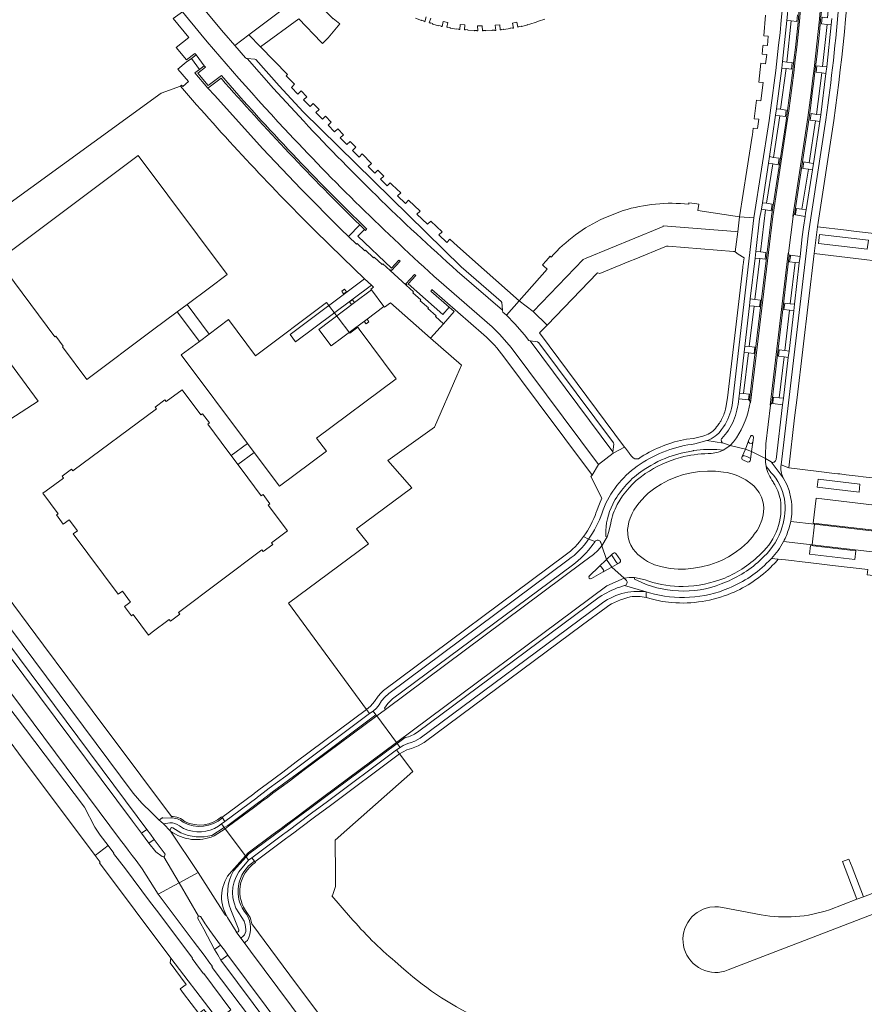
# Model space of a CAD drawing. Header units: metres. Extents: x 166325 to 190320, y 381923 to 404576.
# Tile 287 of 656: x 173797 to 174054, y 386684 to 386983. Entities that reach past the tile are written whole.
import ezdxf

# ---------------------------------------------------------------- set-up
doc = ezdxf.new("R2010")
doc.units = ezdxf.units.M
for name, color, linetype, lineweight in [('B-WE-OG-WATER_KANAAL-GV', 8, 'Continuous', 18), ('B-WE-VH-VERHARDING_ASFALT-GV', 8, 'Continuous', 18), ('B-WE-VH-VERHARDING_BETON-GV', 8, 'Continuous', 18), ('B-WE-VH-VERHARDING_BETONSTRAATSTEEN-GV', 8, 'Continuous', 18), ('B-WE-VH-VERHARDING_STRAATBAKSTEEN-GV', 8, 'Continuous', 18)]:
    doc.layers.add(name, color=color, linetype=linetype, lineweight=lineweight)

msp = doc.modelspace()

# ---------------------------------------------------------------- linework, layer by layer
at = {"layer": 'B-WE-OG-WATER_KANAAL-GV', "flags": 128}
for points in [[(173667.849, 387013.835), (173668.69, 387014.545), (173661.683, 387023.756), (173638.258, 387055.132), (173618.8, 387040.515), (173644.397, 387006.447), (173646.972, 387003.27), (173650.269, 386998.559), (173747.813, 386868.148), (173790.018, 386811.501), (173803.857, 386793.018), (173818.713, 386773.158), (173833.526, 386753.386), (173842.8, 386740.909)], [(173845.539, 386963.204), (173839.693, 386961.118), (173769.848, 386910.444), (173791.266, 386882.235), (173802.184, 386867.346), (173790.103, 386859.479), (173788.613, 386858.447), (173786.566, 386860.011), (173785.163, 386858.959), (173784.978, 386858.821), (173713.079, 386955.022), (173675.722, 387005.131), (173675.555, 387005.356), (173674.667, 387004.727)], [(173897.342, 386710.198), (173891.588, 386716.706), (173891.791, 386716.886), (173892.792, 386719.618), (173892.748, 386723.214), (173892.619, 386733.664), (173896.225, 386736.851), (173916.255, 386754.562), (173912.258, 386759.95), (173911.356, 386761.162), (173912.43, 386761.956), (173911.531, 386763.161), (173911.323, 386763.439), (173905.294, 386771.522), (173905.079, 386771.81), (173904.185, 386773.008), (173903.108, 386772.209), (173902.192, 386773.433), (173878.406, 386805.82), (173902.807, 386823.939), (173899.102, 386828.449), (173916.014, 386840.932), (173908.685, 386849.307), (173922.859, 386859.373), (173929.744, 386875.037), (173931.153, 386878.314), (173921.653, 386886.502), (173909.492, 386897.309), (173907.674, 386895.932), (173907.497, 386896.17), (173903.735, 386901.231), (173903.56, 386901.466), (173904.338, 386902.071), (173903.693, 386902.671), (173901.633, 386904.584), (173894.943, 386910.957), (173886.456, 386919.261)], [(173858.058, 386740.797), (173858.188, 386740.62), (173858.308, 386740.459), (173859.087, 386739.416), (173858.044, 386738.637), (173858.886, 386737.509), (173859.122, 386737.193), (173865.308, 386728.904), (173865.543, 386728.588), (173866.298, 386727.578), (173867.291, 386728.33), (173868.115, 386727.287), (173868.223, 386727.136), (173868.379, 386726.917)], [(173865.991, 386711.402), (173866.744, 386710.148), (173867.01, 386709.466), (173867.272, 386708.187), (173878.849, 386692.62), (173892.737, 386674.003), (173907.575, 386654.197), (173954.74, 386590.664), (173992.837, 386539.719), (174109.557, 386383.818), (174114.318, 386376.147), (174118.515, 386369.126), (174122.062, 386371.042), (174123.775, 386369.428), (174135.783, 386357.41), (174137.977, 386355.406), (174141.17, 386351.16)], [(173913.535, 386694.469), (173910.882, 386696.755)]]:
    msp.add_lwpolyline(points, dxfattribs=at)
for points in [[(173844.58, 386894.542), (173837.088, 386888.948), (173817.019, 386873.964), (173809.633, 386883.9), (173809.881, 386884.085), (173807.593, 386887.115), (173807.345, 386886.93), (173789.951, 386910.195), (173832.714, 386942.126), (173859.782, 386905.906), (173854.426, 386901.868), (173847.564, 386896.775)], [(173894.649, 386900.791), (173895.528, 386901.448), (173896.104, 386900.647), (173895.224, 386899.99)], [(173868.003, 386851.726), (173865.955, 386854.466), (173845.799, 386881.445), (173851.306, 386885.535), (173854.272, 386887.738), (173860.204, 386892.144), (173868.432, 386881.115), (173890.064, 386897.385), (173897.093, 386888.039), (173899.507, 386889.819), (173899.917, 386889.268), (173911.191, 386874.131), (173887.007, 386856.091), (173890.004, 386852.113), (173875.688, 386841.439)], [(173897.653, 386896.749), (173897.064, 386897.527), (173897.941, 386898.183), (173898.522, 386897.407)], [(173902.043, 386890.849), (173901.487, 386891.614), (173902.367, 386892.276), (173902.938, 386891.514)], [(173870.765, 386821.547), (173870.375, 386822.067), (173844.973, 386803.002), (173845.363, 386802.483), (173842.492, 386800.328), (173842.102, 386800.848), (173836.924, 386796.962), (173835.831, 386796.141), (173831.155, 386802.423), (173830.633, 386802.035), (173828.543, 386804.842), (173830.134, 386806.026), (173830.348, 386806.186), (173827.875, 386809.506), (173826.592, 386808.551), (173812.892, 386826.951), (173814.176, 386827.907), (173811.697, 386831.235), (173809.893, 386829.892), (173807.815, 386832.683), (173808.336, 386833.071), (173803.69, 386839.311), (173804.671, 386840.041), (173809.902, 386843.932), (173809.514, 386844.453), (173812.395, 386846.596), (173812.783, 386846.074), (173838.267, 386865.028), (173837.879, 386865.55), (173840.783, 386867.71), (173841.171, 386867.189), (173846.026, 386870.799), (173851.755, 386863.131), (173852.276, 386863.52), (173854.383, 386860.7), (173853.862, 386860.311), (173860.003, 386852.091), (173860.996, 386850.761), (173863.043, 386848.021), (173864.031, 386846.7), (173870.172, 386838.481), (173870.692, 386838.87), (173872.787, 386836.066), (173872.266, 386835.677), (173878.102, 386827.866), (173873.27, 386824.24), (173873.66, 386823.72)]]:
    msp.add_lwpolyline(points, close=True, dxfattribs=at)
at = {"layer": 'B-WE-OG-WATER_KANAAL-GV'}
for points in [[(173842.8, 386740.909, -0.1811033), (173846.94, 386739.3)], [(173846.94, 386739.3, 0.2962886), (173858.058, 386740.797)], [(173868.379, 386726.917, 0.4442846), (173865.991, 386711.402)], [(173910.882, 386696.755, -0.0415409), (173897.342, 386710.198)], [(173937.619, 386678.856, -0.0759484), (173913.535, 386694.469)]]:
    msp.add_lwpolyline(points, format="xyb", dxfattribs=at)
at = {"layer": 'B-WE-VH-VERHARDING_ASFALT-GV', "flags": 128}
for points in [[(174024.837, 386941.751), (174026.71, 386954.358), (174027.003, 386956.328), (174028.598, 386968.703), (174028.856, 386970.702), (174030.16, 386983.197), (174030.362, 386985.135), (174031.415, 386997.439), (174031.585, 386999.429), (174032.407, 387011.89), (174032.537, 387013.86), (174032.821, 387020.696), (174032.839, 387021.127), (174032.942, 387025.309), (174032.97, 387026.15), (174031.193, 387026.2), (174031.049, 387020.928), (174030.761, 387013.97)], [(174043.894, 386983.857), (174043.683, 386981.889), (174042.31, 386969.079), (174042.069, 386967.108), (174040.519, 386954.446), (174040.225, 386952.489), (174038.248, 386939.671), (174037.945, 386937.708), (174036.066, 386925.519), (174035.892, 386924.535), (174035.726, 386923.55), (174035.24, 386920.33), (174034.865, 386917.335), (174034.185, 386911.383), (174033.957, 386909.389), (174032.519, 386896.807), (174032.288, 386894.855), (174030.831, 386882.585), (174030.598, 386880.625), (174029.121, 386868.194), (174028.887, 386866.217), (174026.897, 386849.606)], [(174020.041, 386856.323), (174019.905, 386855.325), (174019.835, 386854.837), (174019.447, 386851.984), (174023.643, 386849.828), (174023.633, 386850.881), (174023.802, 386854.289), (174025.195, 386866.064), (174025.045, 386866.075), (174030.572, 386912.418), (174030.704, 386912.365), (174032.104, 386923.532), (174031.949, 386923.556), (174036.552, 386953.683)], [(174024.738, 386952.776), (174020.16, 386923.131), (174013.476, 386866.011)], [(174030.195, 386951.808), (174026.174, 386925.457), (174025.883, 386923.547), (174024.598, 386912.536), (174019.143, 386866.862), (174019.011, 386866.878), (174019.01, 386866.879)], [(174028.432, 386847.925), (174035.995, 386911.507), (174036.732, 386918.484), (174042.063, 386952.936)], [(174015.518, 386868.076), (174015.72, 386869.812), (174017.159, 386882.195), (174017.378, 386884.078), (174018.808, 386896.392), (174019.045, 386898.433), (174020.491, 386910.876), (174020.726, 386912.896), (174021.882, 386922.845), (174022.407, 386925.789), (174022.756, 386927.746), (174024.544, 386939.78), (174024.837, 386941.751)], [(173770.727, 386794.392), (173784.826, 386775.539), (173788.545, 386770.566), (173796.283, 386760.219), (173819.629, 386729.001), (173823.545, 386732.042), (173821.122, 386735.217), (173819.45, 386737.688), (173816.303, 386743.72), (173752.896, 386827.481), (173744.659, 386838.034), (173729.814, 386855.805), (173688.894, 386904.234)], [(173727.674, 386867.409), (173827.347, 386733.734), (173828.477, 386732.218), (173829.678, 386730.608), (173830.869, 386729.011), (173832.021, 386727.466), (173833.851, 386725.012), (173838.804, 386717.287), (173845.152, 386720.714), (173840.494, 386728.669), (173839.945, 386728.716), (173838.1, 386730.18), (173835.917, 386732.745), (173834.767, 386734.296), (173833.655, 386735.794), (173830.941, 386739.433), (173774.26, 386815.415)], [(174010.906, 386859.483), (174010.307, 386858.689)], [(174010.835, 386854.509), (174005.833, 386855.313), (174002.136, 386854.32), (174001.13, 386854.185)], [(174005.833, 386855.313), (174010.835, 386854.509)], [(174010.309, 386855.915), (174010.346, 386855.97)], [(174014.792, 386856.143), (174013.93, 386854.934), (174012.896, 386853.867), (174017.547, 386852.731), (174018.527, 386855.218), (174019.055, 386856.569)], [(173994.238, 386850.367), (173997.95, 386851.5), (174001.668, 386852.239), (174001.734, 386852.267)], [(174009.875, 386852.511), (174010.827, 386852.457), (174011.907, 386853.096), (174012.896, 386853.867), (174010.835, 386854.509)], [(174016.484, 386850.154), (174016.605, 386850.465), (174017.547, 386852.731), (174012.896, 386853.867), (174011.907, 386853.096), (174010.827, 386852.457)], [(174019.447, 386851.984), (174017.547, 386852.731), (174016.605, 386850.465)], [(174023.859, 386847.444), (174023.653, 386848.796), (174023.643, 386849.828), (174019.447, 386851.984), (174019.111, 386849.691), (174019.075, 386849.443), (174018.948, 386849.12)], [(174019.111, 386849.691), (174019.447, 386851.984)], [(174017.267, 386850.723), (174017.971, 386850.457), (174018.789, 386850.116)], [(174031.421, 386837.745), (174030.845, 386840.169), (174030.17, 386841.93), (174029.094, 386844.036), (174025.378, 386848.841), (174023.643, 386849.828), (174023.653, 386848.796), (174023.859, 386847.444), (174024.545, 386846.602), (174025.31, 386845.662)], [(174025.378, 386848.841), (174029.094, 386844.036)], [(173985.691, 386845.822), (173985.75, 386845.86)], [(173976.53, 386830.182), (173975.979, 386827.604), (173975.427, 386825.983), (173973.867, 386823.255), (173975.281, 386819.16), (173977.006, 386820.803), (173977.437, 386821.088)], [(174030.729, 386828.432), (174031.06, 386829.628), (174031.358, 386830.727)], [(174129.145, 386819.34), (174090.779, 386823.786), (174082.817, 386824.723), (174038.601, 386829.852), (174037.876, 386823.623), (174140.893, 386811.621), (174179.511, 386807.099), (174194.541, 386805.346)], [(173971.198, 386823.763), (173971.772, 386824.607), (173969.8, 386825.282)], [(173969.8, 386825.282), (173971.772, 386824.607)], [(173973.489, 386824.342), (173973.867, 386823.255), (173975.427, 386825.983), (173975.048, 386826.177), (173975.03, 386826.775)], [(173970.044, 386814.165), (173972.953, 386816.942), (173975.281, 386819.16), (173973.867, 386823.255), (173972.664, 386821.868), (173971.275, 386820.669), (173968.305, 386818.378), (173907.934, 386773.494), (173905.294, 386771.522), (173911.323, 386763.439), (173975.404, 386811.084), (173980.624, 386813.461)], [(173774.869, 386817.999), (173832.371, 386740.953), (173835.34, 386736.975), (173836.43, 386735.508), (173837.568, 386733.95), (173840.905, 386729.451), (173840.692, 386728.826), (173840.494, 386728.669), (173845.152, 386720.714), (173850.9, 386723.816), (173842.535, 386736.489), (173840.409, 386738.636), (173838.899, 386739.984), (173838.794, 386740.086), (173836.815, 386742.004), (173833.758, 386744.966), (173831.132, 386747.956), (173778.292, 386818.849)], [(173963.636, 386819.036), (173908.954, 386778.312), (173907.754, 386777.256), (173906.788, 386776.062), (173906.047, 386774.929), (173905.279, 386773.918), (173904.185, 386773.008), (173905.079, 386771.81), (173905.294, 386771.522), (173907.934, 386773.494), (173907.69, 386773.837), (173908.733, 386775.307), (173910.063, 386776.693), (173964.892, 386817.452)], [(173977.006, 386820.803), (173975.281, 386819.16), (173976.834, 386816.798), (173978.975, 386817.992)], [(173980.624, 386813.461), (173976.834, 386816.798), (173974.232, 386815.346), (173970.707, 386813.337)], [(173979.322, 386818.207), (173978.975, 386817.992), (173976.834, 386816.798), (173980.624, 386813.461), (173982.208, 386813.659), (173983.804, 386813.65), (173987.066, 386812.96), (173988.137, 386812.562)], [(173983.804, 386813.65), (173982.208, 386813.659), (173980.624, 386813.461), (173981.308, 386812.775)], [(173985.791, 386812.193), (173983.796, 386813.155), (173983.804, 386813.65)], [(173987.377, 386809.265), (173980.764, 386811.201), (173979.359, 386810.754)], [(173980.764, 386811.201), (173987.377, 386809.265), (173988.353, 386809.022)], [(173913.97, 386764.918), (173911.531, 386763.161), (173912.43, 386761.956), (173913.338, 386762.555), (173914.816, 386763.124), (173915.777, 386763.389), (173916.903, 386763.784), (173918.578, 386764.755), (173973.262, 386805.338)], [(174012.31, 386694.18), (174198.385, 386765.724)], [(174117.602, 386741.058), (174109.191, 386737.781), (174085.167, 386728.594), (174081.692, 386727.265), (174053.493, 386716.481), (174051.465, 386715.706), (174043.127, 386712.517)], [(173842.345, 386738.97), (173840.409, 386738.636)], [(173840.409, 386738.636), (173842.535, 386736.489)], [(173855.123, 386735.13), (173858.886, 386737.509), (173858.044, 386738.637), (173857.152, 386737.971)], [(173842.535, 386736.489), (173850.9, 386723.816), (173859.136, 386711.015), (173859.654, 386710.554)], [(173843.185, 386737.482), (173845.659, 386735.941)], [(173865.308, 386728.904), (173859.122, 386737.193), (173855.764, 386734.989)], [(173861.042, 386724.206), (173865.308, 386728.904)], [(173866.298, 386727.578), (173865.543, 386728.588), (173861.675, 386724.396)], [(173863.35, 386724.029), (173866.298, 386727.578)], [(173865.214, 386702.108), (173863.898, 386703.917), (173862.54, 386705.751), (173862.463, 386705.936), (173859.868, 386710.203), (173859.654, 386710.554), (173859.136, 386711.015), (173850.9, 386723.816), (173845.152, 386720.714), (173851.053, 386710.56)], [(173851.053, 386710.56), (173845.152, 386720.714), (173838.804, 386717.287), (173849.405, 386703.106), (173853.04, 386698.243), (173854.218, 386696.7), (173855.288, 386695.265), (173855.089, 386695.127), (173855.21, 386694.966), (173872.268, 386672.372)], [(173865.442, 386706.457), (173865.216, 386707.999), (173864.9, 386709.07), (173864.249, 386710.199), (173863.281, 386711.558)], [(174022.355, 386711), (174010.55, 386713.246), (174009.334, 386713.391), (174008.252, 386713.423), (174006.674, 386713.305)], [(173857.819, 386697.15), (173856.93, 386698.749), (173855.956, 386700.382), (173852.638, 386706.578), (173850.888, 386709.847)], [(173851.777, 386710.359), (173853.071, 386708.239), (173853.338, 386707.844), (173854.479, 386706.159), (173857.753, 386701.756), (173858.912, 386700.194), (173859.997, 386698.741), (173930.021, 386604.895), (173930.487, 386604.234)], [(173862.463, 386705.936), (173862.54, 386705.751), (173863.898, 386703.917), (173864.643, 386704.435)], [(173966.247, 386563.541), (173949.14, 386586.559), (173946.351, 386590.71), (173943.552, 386595.13), (173938.815, 386603.033), (173937.186, 386605.569), (173933.478, 386610.577), (173866.844, 386699.87), (173865.214, 386702.108)], [(173881.036, 386667.129), (173878.525, 386670.271), (173875.919, 386673.27), (173872.783, 386677.181), (173857.819, 386697.15)]]:
    msp.add_lwpolyline(points, dxfattribs=at)
at = {"layer": 'B-WE-VH-VERHARDING_ASFALT-GV'}
for points in [[(174042.063, 386952.936, 0.0253917), (174048.34, 387025.664)], [(174030.761, 387013.97, -0.0236494), (174024.738, 386952.776)], [(174019.01, 386866.879, -0.1045907), (174014.792, 386856.143)], [(174019.055, 386856.569, -0.8679875), (174020.041, 386856.323)], [(174001.734, 386852.267, -0.0544462), (174009.875, 386852.511)], [(174006.22, 386851.358, 0.0608318), (173997.795, 386850.18)], [(174016.605, 386850.465, -0.4029515), (174017.267, 386850.723)], [(174018.948, 386849.12, -0.3397514), (174018.29, 386848.807)], [(174018.789, 386850.116, -0.2786), (174019.111, 386849.691)], [(174025.989, 386842.774, -0.1095804), (174023.859, 386847.444)], [(174022.387, 386820.992, 0.246179), (174028.201, 386837.364)], [(174029.441, 386837.565, -0.1068253), (174028.757, 386829.027)], [(173975.03, 386826.775, -0.1201453), (173977.147, 386835.929)], [(174029.165, 386824.585, 0.0467735), (174030.729, 386828.432)], [(173971.772, 386824.607, -0.5975421), (173973.489, 386824.342)], [(173976.996, 386820.211, -0.3214127), (173977.006, 386820.803)], [(173979.475, 386818.921, -0.36396), (173979.322, 386818.207)], [(174023.174, 386820.058, -0.104773), (174011.771, 386812.342)], [(173978.975, 386817.992, -0.3862331), (173978.315, 386818.174)], [(173979.359, 386810.754, 0.0616516), (173973.068, 386807.698)], [(173981.308, 386812.775, -0.5677421), (173980.764, 386811.201)], [(173988.137, 386812.562, 0.0850127), (173998.633, 386810.921)], [(173855.764, 386734.989, -0.2709074), (173842.535, 386736.489)], [(173842.632, 386737.366, -0.3388967), (173843.185, 386737.482)], [(173861.675, 386724.396, 0.2240956), (173860.879, 386712.479)], [(173863.281, 386711.558, -0.3061831), (173863.35, 386724.029)], [(174006.674, 386713.305, 0.4410948), (173998.937, 386700.601)], [(174043.127, 386712.517, -0.1267112), (174022.355, 386711)], [(173864.643, 386704.435, 0.2569005), (173865.442, 386706.457)], [(173998.937, 386700.601, 0.4459301), (174012.31, 386694.18)]]:
    msp.add_lwpolyline(points, format="xyb", dxfattribs=at)
at = {"layer": 'B-WE-VH-VERHARDING_ASFALT-GV', "flags": 128}
for points in [[(173903.693, 386902.671), (173901.633, 386904.584), (173878.908, 386887.638), (173880.565, 386885.43)], [(173984.494, 386835.48), (173985.195, 386836.382), (173986.931, 386838.315), (173987.994, 386839.303), (173989.97, 386840.827), (173991.948, 386842.087), (173994.16, 386843.236), (173996.416, 386844.23), (173998.7, 386844.984), (174001.134, 386845.538), (174003.555, 386845.917), (174005.979, 386846.064), (174008.482, 386846.017), (174010.881, 386845.763), (174011.98, 386845.571), (174014.262, 386844.957), (174015.468, 386844.47), (174017.643, 386843.387), (174019.576, 386841.985), (174020.185, 386841.404), (174021.713, 386839.505), (174022.4, 386838.091), (174022.719, 386837.211), (174023.045, 386835.871), (174023.127, 386834.796), (174022.981, 386832.587), (174022.579, 386831.099), (174021.659, 386828.909), (174021.1, 386827.978), (174020.205, 386826.844), (174019.718, 386826.075), (174018.222, 386824.333), (174016.384, 386822.65), (174014.474, 386821.275), (174012.451, 386819.963), (174010.234, 386818.85), (174008.95, 386818.3), (174006.677, 386817.538), (174004.165, 386816.879), (174001.763, 386816.443), (173999.345, 386816.204), (173997.045, 386816.177), (173994.627, 386816.36), (173992.224, 386816.87), (173989.915, 386817.517), (173987.71, 386818.516), (173986.81, 386819.082), (173984.827, 386820.611), (173983.352, 386822.316), (173982.686, 386823.487), (173982.282, 386824.409), (173981.9, 386825.818), (173981.706, 386826.947), (173981.694, 386828.26), (173981.82, 386829.317), (173982.082, 386830.556), (173982.484, 386831.759), (173983.082, 386833.135), (173983.627, 386834.157)], [(173905.079, 386771.81), (173904.185, 386773.008), (173903.108, 386772.209), (173881.713, 386756.271), (173877.584, 386753.195), (173872.594, 386749.477), (173870.774, 386748.122), (173869.036, 386746.827), (173868.766, 386746.626), (173859.087, 386739.416), (173858.044, 386738.637), (173858.886, 386737.509), (173859.985, 386738.204), (173869.67, 386745.422), (173869.938, 386745.621), (173871.686, 386746.924), (173873.496, 386748.273), (173878.486, 386751.992), (173882.597, 386755.055)], [(173903.108, 386772.209), (173902.192, 386773.433), (173880.821, 386757.497), (173876.676, 386754.406), (173871.687, 386750.686), (173869.86, 386749.323), (173868.132, 386748.035), (173867.86, 386747.832), (173858.188, 386740.62), (173858.308, 386740.459), (173859.087, 386739.416), (173868.766, 386746.626), (173869.036, 386746.827), (173870.774, 386748.122), (173872.594, 386749.477), (173877.584, 386753.195), (173881.713, 386756.271)], [(173911.323, 386763.439), (173905.294, 386771.522), (173882.81, 386754.762), (173878.704, 386751.702), (173873.714, 386747.982), (173871.906, 386746.635), (173870.156, 386745.33), (173869.889, 386745.131), (173867.796, 386743.571), (173860.202, 386737.91), (173859.122, 386737.193), (173865.308, 386728.904), (173866.18, 386729.836), (173873.821, 386735.523), (173875.93, 386737.093), (173876.178, 386737.278), (173877.997, 386738.632), (173879.746, 386739.933), (173884.75, 386743.659), (173888.797, 386746.671)], [(173911.356, 386761.162), (173912.43, 386761.956), (173911.531, 386763.161), (173889.017, 386746.379), (173884.972, 386743.364), (173879.969, 386739.635), (173878.224, 386738.334), (173876.404, 386736.977), (173876.156, 386736.792), (173866.409, 386729.527), (173865.543, 386728.588), (173866.298, 386727.578), (173867.291, 386728.33), (173877.05, 386735.601), (173877.296, 386735.784), (173879.126, 386737.148), (173880.863, 386738.442), (173885.869, 386742.172), (173889.92, 386745.19)], [(173912.258, 386759.95), (173911.356, 386761.162), (173889.92, 386745.19), (173885.869, 386742.172), (173880.863, 386738.442), (173879.126, 386737.148), (173877.296, 386735.784), (173877.05, 386735.601), (173867.291, 386728.33), (173868.115, 386727.287), (173868.223, 386727.136), (173877.96, 386734.391), (173878.203, 386734.572), (173880.043, 386735.944), (173881.77, 386737.231), (173886.778, 386740.963), (173890.833, 386743.985)]]:
    msp.add_lwpolyline(points, close=True, dxfattribs=at)
at = {"layer": 'B-WE-VH-VERHARDING_BETON-GV', "flags": 128}
for points in [[(173850.301, 386972.726), (173848.893, 386971.68), (173851.332, 386968.321), (173852.784, 386969.412)], [(173901.572, 386919.622), (173900.164, 386920.989), (173896.712, 386917.453), (173899.122, 386915.149), (173899.307, 386915.351), (173901.717, 386913.074), (173901.915, 386913.282), (173904.317, 386911.005), (173904.522, 386911.21), (173906.968, 386908.934), (173907.161, 386909.142), (173909.387, 386907.093), (173909.575, 386907.299), (173909.818, 386907.102), (173912.434, 386909.922), (173912.062, 386910.278), (173909.786, 386907.818), (173899.58, 386917.523)], [(174015.193, 386918.863), (174014.449, 386918.929), (173992.547, 386920.679), (173992.53, 386920.523), (173991.285, 386920.024), (173969.102, 386910.865), (173968.175, 386910.446), (173952.922, 386894.643), (173957.231, 386890.498), (173972.469, 386906.34), (173973.195, 386906.148), (173982.579, 386909.998), (173983.654, 386910.438), (173993.553, 386914.499), (173993.569, 386914.498), (173994.058, 386914.46), (174013.936, 386912.912), (174014.381, 386912.877), (174014.476, 386912.789)], [(173917.193, 386905.597), (173916.829, 386905.925), (173914.2, 386903.039), (173914.423, 386902.804), (173914.247, 386902.6), (173916.471, 386900.568), (173916.283, 386900.349), (173918.745, 386898.132), (173918.566, 386897.918), (173921.049, 386895.706), (173920.863, 386895.499), (173923.356, 386893.294), (173923.176, 386893.089), (173925.665, 386890.891), (173928.88, 386894.622), (173927.354, 386895.949), (173925.466, 386893.758), (173914.928, 386903.06)], [(173902.367, 386892.276), (173907.497, 386896.17), (173903.735, 386901.231), (173898.522, 386897.407), (173887.649, 386889.192), (173891.397, 386884.166), (173898.49, 386889.454)], [(173844.58, 386894.542), (173851.306, 386885.535), (173854.272, 386887.738), (173847.564, 386896.775)], [(173863.043, 386848.021), (173868.003, 386851.726), (173865.955, 386854.466), (173860.996, 386850.761)], [(173860.996, 386850.761), (173863.043, 386848.021), (173868.003, 386851.726), (173865.955, 386854.466)], [(173882.81, 386754.762), (173905.294, 386771.522), (173905.079, 386771.81), (173882.597, 386755.055), (173878.486, 386751.992), (173873.496, 386748.273), (173871.686, 386746.924), (173869.938, 386745.621), (173869.67, 386745.422), (173859.985, 386738.204), (173858.886, 386737.509), (173859.122, 386737.193), (173860.202, 386737.91), (173867.796, 386743.571), (173869.889, 386745.131), (173870.156, 386745.33), (173871.906, 386746.635), (173873.714, 386747.982), (173878.704, 386751.702)], [(173889.017, 386746.379), (173911.531, 386763.161), (173911.323, 386763.439), (173888.797, 386746.671), (173884.75, 386743.659), (173879.746, 386739.933), (173877.997, 386738.632), (173876.178, 386737.278), (173875.93, 386737.093), (173873.821, 386735.523), (173866.18, 386729.836), (173865.308, 386728.904), (173865.543, 386728.588), (173866.409, 386729.527), (173876.156, 386736.792), (173876.404, 386736.977), (173878.224, 386738.334), (173879.969, 386739.635), (173884.972, 386743.364)]]:
    msp.add_lwpolyline(points, close=True, dxfattribs=at)
at = {"layer": 'B-WE-VH-VERHARDING_BETONSTRAATSTEEN-GV', "flags": 128}
for points in [[(173846.144, 386985.844), (173843.375, 386983.765), (173848.132, 386978.011), (173844.196, 386975.029), (173847.374, 386971.274), (173849.948, 386973.195), (173850.301, 386972.726), (173852.784, 386969.412), (173853.129, 386968.946), (173850.816, 386967.202), (173854.022, 386963.409), (173858.032, 386966.407)], [(173853.924, 386962.628), (173849.966, 386967.294), (173851.332, 386968.321), (173848.893, 386971.68), (173847.291, 386970.491), (173844.728, 386968.364), (173847.967, 386964.605), (173846.3, 386963.117), (173845.917, 386963.54), (173845.539, 386963.204)], [(173886.456, 386919.261), (173894.943, 386910.957), (173901.633, 386904.584), (173903.693, 386902.671), (173904.338, 386902.071), (173903.56, 386901.466), (173903.735, 386901.231), (173907.497, 386896.17), (173907.674, 386895.932), (173909.492, 386897.309), (173921.653, 386886.502), (173925.665, 386890.891), (173923.176, 386893.089), (173923.356, 386893.294), (173920.863, 386895.499), (173921.049, 386895.706), (173918.566, 386897.918), (173918.745, 386898.132), (173916.283, 386900.349), (173916.471, 386900.568), (173914.247, 386902.6), (173909.387, 386907.093), (173907.161, 386909.142), (173906.968, 386908.934), (173904.522, 386911.21), (173904.317, 386911.005), (173901.915, 386913.282), (173901.717, 386913.074), (173899.307, 386915.351), (173899.122, 386915.149), (173896.712, 386917.453), (173894.482, 386919.622), (173882.282, 386931.894), (173870.558, 386944.218), (173855.968, 386960.355), (173853.924, 386962.628)], [(173902.297, 386919.728), (173902.236, 386919.665), (173901.891, 386919.313), (173901.572, 386919.622), (173899.58, 386917.523), (173909.786, 386907.818), (173912.062, 386910.278), (173912.434, 386909.922), (173909.818, 386907.102), (173909.575, 386907.299), (173909.387, 386907.093), (173914.247, 386902.6), (173914.423, 386902.804), (173914.2, 386903.039), (173916.829, 386905.925), (173917.193, 386905.597), (173914.928, 386903.06), (173925.466, 386893.758), (173927.354, 386895.949), (173921.729, 386900.844), (173922.056, 386901.214), (173922.112, 386901.278), (173937.906, 386887.531)], [(173761.002, 386828.24), (173762.257, 386826.775), (173771.934, 386818.018), (173772.982, 386816.927), (173774.26, 386815.415), (173830.941, 386739.433), (173833.655, 386735.794), (173835.34, 386736.975), (173832.371, 386740.953), (173774.869, 386817.999), (173773.869, 386819.195), (173755.721, 386839.087), (173753.211, 386842.168), (173706.018, 386905.552), (173704.298, 386907.602)], [(173943.987, 386880.868), (173954.455, 386866.846), (173970.661, 386845.129), (173970.932, 386844.765), (173972.814, 386848.06), (173946.192, 386883.705), (173942.835, 386887.627), (173940.425, 386889.982), (173924.223, 386904.044)], [(173850.888, 386709.847), (173852.638, 386706.578), (173855.956, 386700.382), (173857.753, 386701.756), (173854.479, 386706.159), (173853.338, 386707.844), (173853.071, 386708.239), (173851.777, 386710.359)], [(173859.997, 386698.741), (173857.819, 386697.15), (173872.783, 386677.181), (173875.919, 386673.27), (173878.525, 386670.271), (173881.036, 386667.129)], [(173930.487, 386604.234), (173930.021, 386604.895), (173859.997, 386698.741)]]:
    msp.add_lwpolyline(points, dxfattribs=at)
at = {"layer": 'B-WE-VH-VERHARDING_BETONSTRAATSTEEN-GV'}
for points in [[(173877.244, 386950.225, -0.0166537), (173846.144, 386985.844)], [(173858.032, 386966.407, 0.0219236), (173902.297, 386919.728)], [(173845.539, 386963.204, 0.0182433), (173886.456, 386919.261)], [(173924.223, 386904.044, -0.0224396), (173877.244, 386950.225)], [(173937.906, 386887.531, -0.0517276), (173943.987, 386880.868)], [(173851.053, 386710.56, 0.3725097), (173850.888, 386709.847)], [(173851.777, 386710.359, 0.381352), (173851.053, 386710.56)]]:
    msp.add_lwpolyline(points, format="xyb", dxfattribs=at)
at = {"layer": 'B-WE-VH-VERHARDING_BETONSTRAATSTEEN-GV', "flags": 128}
for points in [[(173838.93, 386711.467), (173836.164, 386715.149), (173828.812, 386724.935), (173825.122, 386729.605), (173825.273, 386729.718), (173823.545, 386732.042), (173819.629, 386729.001), (173821.108, 386727.022), (173820.891, 386726.828), (173842.604, 386697.796), (173855.546, 386680.96), (173857.052, 386679.029), (173860.908, 386682.095), (173852.654, 386693.164), (173852.525, 386693.05), (173850.221, 386696.146), (173849.094, 386697.661), (173849.217, 386697.774)], [(173837.568, 386733.95), (173835.917, 386732.745), (173838.1, 386730.18), (173839.945, 386728.716), (173840.494, 386728.669), (173840.692, 386728.826), (173840.905, 386729.451)], [(173842.604, 386697.796), (173842.386, 386696.383), (173847.287, 386689.808), (173845.483, 386688.441), (173846.528, 386687.031), (173851.111, 386680.957), (173852.704, 386682.178), (173853.582, 386681.013), (173855.546, 386680.96)]]:
    msp.add_lwpolyline(points, close=True, dxfattribs=at)
at = {"layer": 'B-WE-VH-VERHARDING_STRAATBAKSTEEN-GV', "flags": 128}
for points in [[(174042.424, 386982.015), (174040.72, 386982.186), (174040.913, 386984.178), (174042.578, 386983.999), (174043.688, 386996.532), (174041.957, 386996.633), (174042.124, 386998.645), (174043.817, 386998.525), (174044.649, 387011.016), (174042.934, 387011.102), (174043.042, 387013.108), (174046.022, 387012.935), (174046.464, 387022.389), (174046.572, 387025.726), (174042.921, 387025.845), (174042.801, 387022.134), (174042.424, 387013.573)], [(173865.863, 386971.607), (173865.691, 386971.618), (173865.349, 386971.79), (173862.069, 386975.603), (173858.807, 386979.394), (173858.703, 386979.518), (173850.456, 386989.363), (173846.144, 386985.844)], [(173917.157, 386983.875), (173918.987, 386983.156), (173919.024, 386983.253), (173919.733, 386983.01), (173919.695, 386982.911), (173919.994, 386982.823), (173920.391, 386984.28)], [(173921.758, 386983.898), (173921.32, 386982.438), (173921.603, 386982.356), (173921.63, 386982.454), (173922.36, 386982.246), (173922.324, 386982.116), (173924.227, 386981.595), (173924.257, 386981.693), (173924.982, 386981.522), (173924.951, 386981.42), (173925.262, 386981.364), (173925.521, 386982.879), (173926.905, 386982.617), (173926.623, 386981.12), (173926.903, 386981.069), (173926.921, 386981.167), (173927.664, 386981.034), (173927.639, 386980.895), (173929.581, 386980.573), (173929.601, 386980.677), (173930.343, 386980.575), (173930.323, 386980.471), (173930.625, 386980.447), (173930.741, 386981.967), (173932.156, 386981.853), (173932.018, 386980.34), (173932.297, 386980.318), (173932.302, 386980.413), (173933.062, 386980.354), (173933.055, 386980.236), (173935.019, 386980.088), (173935.025, 386980.194), (173935.775, 386980.161), (173935.769, 386980.055), (173936.079, 386980.059), (173936.027, 386981.593), (173937.448, 386981.607), (173937.458, 386980.077), (173937.756, 386980.081), (173937.753, 386980.194), (173938.512, 386980.202), (173938.515, 386980.088), (173940.492, 386980.125), (173940.491, 386980.225), (173941.24, 386980.276), (173941.242, 386980.155), (173941.538, 386980.193), (173941.356, 386981.736), (173942.742, 386981.896), (173942.899, 386980.368), (173943.206, 386980.407), (173943.195, 386980.508), (173943.947, 386980.593), (173943.962, 386980.458), (173945.92, 386980.713), (173945.907, 386980.815), (173946.646, 386980.941), (173946.66, 386980.826), (173946.962, 386980.893), (173946.618, 386982.409), (173947.998, 386982.692), (173948.304, 386981.191), (173948.595, 386981.256), (173948.572, 386981.355), (173949.309, 386981.52), (173949.338, 386981.396), (173951.264, 386981.834), (173951.238, 386981.931), (173951.969, 386982.125), (173953.859, 386982.74), (173954.575, 386982.981), (173956.438, 386983.576)], [(174023.682, 386984.848), (174023.17, 386978.506), (174024.499, 386978.411), (174024.289, 386975.554), (174022.94, 386975.651), (174022.904, 386975.349), (174022.616, 386972.95), (174024.036, 386972.821), (174023.699, 386970.009), (174022.286, 386970.189), (174021.599, 386964.453), (174022.971, 386964.32), (174022.26, 386958.769), (174020.939, 386958.938), (174020.266, 386953.314), (174021.592, 386953.148), (174021.26, 386950.31), (174019.926, 386950.471), (174019.681, 386948.427), (174019.634, 386948.038), (174017.991, 386937.601), (174015.746, 386923.391), (174020.16, 386923.131), (174024.738, 386952.776)], [(174033.379, 386984.915), (174033.204, 386982.918), (174031.483, 386983.076), (174030.159, 386970.556), (174031.833, 386970.368), (174031.63, 386968.37), (174029.91, 386968.559), (174028.278, 386956.159), (174029.995, 386955.932), (174029.712, 386953.937), (174027.997, 386954.177), (174026.148, 386941.545), (174027.842, 386941.278), (174027.527, 386939.277), (174025.864, 386939.557), (174023.982, 386927.552), (174025.684, 386927.281), (174025.362, 386925.294), (174023.714, 386925.57), (174022.103, 386912.736), (174023.806, 386912.541), (174023.608, 386910.547), (174021.927, 386910.709), (174020.411, 386898.274), (174022.151, 386898.072), (174021.872, 386896.031), (174020.169, 386896.234), (174018.697, 386883.93), (174020.37, 386883.73), (174020.169, 386881.84), (174018.453, 386882.045), (174016.993, 386869.664), (174018.69, 386869.43), (174018.5, 386867.73), (174018.649, 386867.647), (174018.786, 386867.549), (174019.853, 386876.45), (174024.193, 386912.638), (174025.459, 386923.611), (174029.807, 386951.958)], [(174036.92, 386953.61), (174032.455, 386924.187), (174032.624, 386924.299), (174032.84, 386924.381), (174033.082, 386926.01), (174034.775, 386925.731), (174036.71, 386937.909), (174035.018, 386938.184), (174035.325, 386940.187), (174037.011, 386939.89), (174038.931, 386952.664), (174037.26, 386952.89), (174037.54, 386954.877), (174039.213, 386954.635), (174040.814, 386967.252), (174039.101, 386967.449), (174039.344, 386969.436), (174041.045, 386969.231), (174042.424, 386982.015)], [(173929.822, 386906.889), (173943.561, 386894.995), (173943.397, 386897.317), (173943.238, 386897.638), (173930.994, 386908.257), (173882.913, 386955.357), (173875.579, 386963.342), (173868.523, 386971.283), (173868.205, 386971.458), (173865.863, 386971.607)], [(173881.643, 386954.047), (173873.927, 386962.505), (173865.863, 386971.607)], [(173857.947, 386965.62), (173853.924, 386962.628)], [(173853.924, 386962.628), (173855.968, 386960.355), (173870.558, 386944.218), (173882.282, 386931.894), (173894.482, 386919.622), (173896.712, 386917.453), (173900.164, 386920.989)], [(174036.552, 386953.683), (174031.949, 386923.556), (174032.104, 386923.532), (174032.186, 386923.834), (174032.308, 386924.037), (174032.455, 386924.187), (174036.92, 386953.61)], [(174029.807, 386951.958), (174025.459, 386923.611), (174024.193, 386912.638), (174019.853, 386876.45), (174018.786, 386867.549)], [(174026.174, 386925.457), (174030.195, 386951.808)], [(174042.063, 386952.936), (174036.732, 386918.484), (174035.995, 386911.507), (174028.432, 386847.925), (174030.724, 386847.012), (174032.523, 386862.218), (174033.261, 386868.478), (174038.475, 386912.29), (174039.448, 386920.411), (174044.471, 386952.725)], [(173991.285, 386920.024), (173992.53, 386920.523), (173992.547, 386920.679), (174014.449, 386918.929), (174015.193, 386918.863), (174015.746, 386923.391), (174003.03, 386925.39), (174003.326, 386927.311), (174002.125, 386927.454), (174000.333, 386927.668), (174000.277, 386927.269)], [(173980.365, 386925.336), (173974.435, 386923.064)], [(174019.011, 386866.878), (174019.143, 386866.862), (174024.598, 386912.536), (174025.883, 386923.547), (174026.174, 386925.457)], [(174013.476, 386866.011), (174020.16, 386923.131), (174015.746, 386923.391), (174015.193, 386918.863), (174014.476, 386912.789), (174015.301, 386912.026), (174017.123, 386910.989), (174016.973, 386909.724), (174016.945, 386909.492), (174016.807, 386908.33), (174016.772, 386908.032), (174012.063, 386868.359), (174011.589, 386865.365)], [(173958.372, 386911.135), (173958.076, 386911.421), (173956.849, 386910.06), (173955.74, 386908.831), (173956.077, 386908.529), (173957.197, 386907.525), (173948.668, 386897.867), (173952.922, 386894.643), (173968.175, 386910.446), (173969.102, 386910.865), (173991.285, 386920.024)], [(174030.876, 386911.698), (174030.835, 386911.763), (174030.721, 386912.046), (174030.704, 386912.365), (174030.572, 386912.418), (174025.045, 386866.075), (174025.195, 386866.064)], [(174025.549, 386866.733), (174030.876, 386911.698)], [(173977.209, 386851.941), (173951.976, 386885.706), (173951.613, 386885.759), (173950.287, 386887.476), (173947.386, 386890.844), (173944.775, 386893.493), (173943.735, 386894.448), (173943.573, 386894.819), (173943.561, 386894.995), (173929.822, 386906.889)], [(173924.223, 386904.044), (173940.425, 386889.982), (173942.835, 386887.627), (173946.192, 386883.705), (173972.814, 386848.06), (173977.312, 386851.542)], [(173954.831, 386888.086), (173955.758, 386889.038), (173955.969, 386889.255), (173956.817, 386890.075), (173957.222, 386890.488), (173957.228, 386890.494), (173957.231, 386890.498), (173952.922, 386894.643), (173948.668, 386897.867), (173944.775, 386893.493), (173947.386, 386890.844), (173950.287, 386887.476), (173951.613, 386885.759), (173951.976, 386885.706), (173954.275, 386885.369), (173954.665, 386885.131), (173977.362, 386854.693), (173977.488, 386854.253), (173977.209, 386851.941)], [(173977.312, 386851.542), (173980.777, 386853.345), (173954.831, 386888.086)], [(174018.786, 386867.549), (174018.649, 386867.647), (174018.5, 386867.73), (174015.518, 386868.076)], [(174019.01, 386866.879), (174019.011, 386866.878)], [(174028.887, 386866.217), (174025.895, 386866.605), (174025.934, 386866.915), (174025.726, 386866.843), (174025.549, 386866.733)], [(174025.195, 386866.064), (174023.802, 386854.289), (174023.633, 386850.881), (174023.643, 386849.828), (174025.378, 386848.841)], [(174026.897, 386849.606), (174028.887, 386866.217)], [(174008.534, 386859.201), (174008.496, 386859.154)], [(174004.596, 386856.713), (174001.729, 386855.971), (173999.648, 386855.726)], [(174001.13, 386854.185), (174002.136, 386854.32), (174005.833, 386855.313)], [(174010.835, 386854.509), (174012.896, 386853.867), (174013.93, 386854.934), (174014.792, 386856.143)], [(174018.527, 386855.218), (174017.547, 386852.731), (174019.447, 386851.984), (174019.835, 386854.837)], [(174019.055, 386856.569), (174018.527, 386855.218)], [(174019.835, 386854.837), (174019.905, 386855.325), (174020.041, 386856.323)], [(173982.932, 386850.46), (173982.402, 386851.169), (173982.223, 386851.409), (173980.998, 386853.05), (173980.777, 386853.345), (173977.312, 386851.542), (173972.814, 386848.06), (173970.932, 386844.765), (173970.466, 386844.419), (173973.854, 386837.77), (173973.104, 386836.108), (173972.21, 386833.701), (173972.13, 386833.537)], [(174010.827, 386852.457), (174009.875, 386852.511)], [(174019.275, 386854.421), (174018.785, 386854.555)], [(173985.809, 386850.354), (173984.959, 386849.823)], [(174006.22, 386851.358), (174006.589, 386851.386)], [(174016.605, 386850.465), (174016.484, 386850.154)], [(174016.773, 386849.494), (174018.29, 386848.807)], [(174017.971, 386850.457), (174017.267, 386850.723)], [(174018.789, 386850.116), (174017.971, 386850.457)], [(174018.948, 386849.12), (174019.075, 386849.443), (174019.111, 386849.691)], [(174025.31, 386845.662), (174024.545, 386846.602), (174023.859, 386847.444)], [(174072.763, 386847.749), (174072.13, 386847.824), (174071.469, 386842.102), (174070.49, 386842.207), (174071.159, 386847.939), (174067.074, 386848.42), (174066.754, 386845.45), (174064.611, 386845.686), (174064.299, 386843.008), (174060.255, 386843.51), (174059.004, 386843.659), (174053.42, 386844.324), (174051.848, 386844.507), (174048.22, 386844.937), (174046.272, 386845.169), (174045.672, 386845.236), (174044.695, 386845.347), (174039.137, 386846.019), (174030.724, 386847.012), (174028.432, 386847.925)], [(173986.794, 386845.064), (173987.073, 386845.26)], [(174025.989, 386842.774), (174026.141, 386842.503)], [(174029.094, 386844.036), (174030.17, 386841.93), (174030.845, 386840.169), (174031.421, 386837.745)], [(173973.917, 386833.324), (173974.214, 386834.271)], [(173975.03, 386826.775), (173975.048, 386826.177), (173975.427, 386825.983), (173975.979, 386827.604), (173976.53, 386830.182)], [(174029.165, 386824.585), (174037.876, 386823.623), (174038.601, 386829.852)], [(174038.601, 386829.852), (174031.358, 386830.727), (174031.06, 386829.628), (174030.729, 386828.432)], [(174031.358, 386830.727), (174038.601, 386829.852), (174082.817, 386824.723)], [(173968.281, 386826.094), (173969.8, 386825.282)], [(173964.892, 386817.452), (173910.063, 386776.693), (173908.733, 386775.307), (173907.69, 386773.837), (173907.934, 386773.494), (173968.305, 386818.378), (173971.275, 386820.669), (173972.664, 386821.868), (173973.867, 386823.255)], [(173971.772, 386824.607), (173971.198, 386823.763)], [(173973.867, 386823.255), (173973.489, 386824.342)], [(174140.893, 386811.621), (174037.876, 386823.623), (174029.165, 386824.585)], [(173962.71, 386820.445), (173907.359, 386779.245), (173906.53, 386778.428), (173905.763, 386777.515), (173904.617, 386775.89), (173903.45, 386774.51), (173902.192, 386773.433), (173903.108, 386772.209), (173904.185, 386773.008), (173905.279, 386773.918), (173906.047, 386774.929), (173906.788, 386776.062), (173907.754, 386777.256), (173908.954, 386778.312), (173963.636, 386819.036)], [(173975.281, 386819.16), (173972.953, 386816.942)], [(173974.232, 386815.346), (173976.834, 386816.798), (173975.281, 386819.16)], [(173976.996, 386820.211), (173978.315, 386818.174)], [(173977.437, 386821.088), (173977.006, 386820.803)], [(173979.475, 386818.921), (173978.146, 386820.916)], [(174027.529, 386819.242), (174025.468, 386819.43)], [(174025.468, 386819.43), (174027.529, 386819.242), (174028.447, 386819.159), (174029.719, 386819.009), (174029.719, 386819.006), (174032.397, 386818.687), (174033.95, 386818.496), (174036.631, 386818.185), (174042.424, 386817.505), (174044.973, 386817.206), (174054.812, 386816.05), (174054.631, 386814.511), (174118.015, 386807.033), (174126.23, 386806.042), (174126.386, 386807.332), (174129.484, 386806.958), (174129.553, 386807.962), (174199.677, 386799.589), (174202.589, 386799.242)], [(173972.953, 386816.942), (173970.044, 386814.165)], [(173974.363, 386815.988), (173973.666, 386816.886)], [(173978.975, 386817.992), (173979.322, 386818.207)], [(173981.308, 386812.775), (173980.624, 386813.461), (173975.404, 386811.084), (173911.323, 386763.439), (173911.531, 386763.161), (173913.97, 386764.918)], [(173970.707, 386813.337), (173974.232, 386815.346)], [(173988.137, 386812.562), (173987.066, 386812.96), (173983.804, 386813.65), (173983.796, 386813.155), (173985.791, 386812.193)], [(173979.359, 386810.754), (173980.764, 386811.201)], [(173917.67, 386766.548), (173973.068, 386807.698)], [(173987.333, 386807.528), (173987.377, 386809.265)], [(173988.353, 386809.022), (173987.377, 386809.265), (173987.333, 386807.528), (173989.24, 386807.029), (173992.179, 386806.373), (173995.191, 386806.001)], [(173973.262, 386805.338), (173918.578, 386764.755), (173916.903, 386763.784), (173915.777, 386763.389), (173914.816, 386763.124), (173913.338, 386762.555), (173912.43, 386761.956), (173911.356, 386761.162), (173912.258, 386759.95), (173913.352, 386760.628), (173914.452, 386761.218), (173915.856, 386761.631), (173917.901, 386762.381), (173919.712, 386763.455), (173967.921, 386799.281), (173975.111, 386804.534)], [(173838.899, 386739.984), (173840.409, 386738.636), (173842.345, 386738.97)], [(173840.104, 386740.615), (173839.522, 386740.041)], [(173842.608, 386740.474), (173840.106, 386740.394), (173840.104, 386740.615)], [(173845.215, 386738.054), (173846.525, 386737.203)], [(173857.152, 386737.971), (173858.044, 386738.637), (173859.087, 386739.416), (173858.308, 386740.459)], [(173842.632, 386737.366), (173842.475, 386737.138)], [(173855.764, 386734.989), (173859.122, 386737.193), (173858.886, 386737.509), (173855.123, 386735.13)], [(173865.543, 386728.588), (173865.308, 386728.904), (173861.042, 386724.206)], [(173861.675, 386724.396), (173865.543, 386728.588)], [(173868.115, 386727.287), (173867.291, 386728.33), (173866.298, 386727.578), (173863.35, 386724.029)], [(173863.372, 386706.419), (173860.879, 386712.479)], [(173859.654, 386710.554), (173859.868, 386710.203), (173862.463, 386705.936)], [(173864.643, 386704.435), (173863.898, 386703.917), (173865.214, 386702.108)], [(173865.368, 386702.725), (173865.913, 386703.143)]]:
    msp.add_lwpolyline(points, dxfattribs=at)
at = {"layer": 'B-WE-VH-VERHARDING_STRAATBAKSTEEN-GV'}
for points in [[(174030.195, 386951.808, 0.0237489), (174036.318, 387014.055)], [(174044.471, 386952.725, 0.022265), (174050.292, 387014.675)], [(174029.807, 386951.958, 0.0235295), (174035.884, 387013.5)], [(174042.267, 387013.584, -0.0216278), (174036.552, 386953.683)], [(174036.92, 386953.61, 0.021642), (174042.655, 387013.02)], [(173900.164, 386920.989, -0.0205927), (173857.947, 386965.62)], [(173929.822, 386906.889, -0.0229206), (173881.643, 386954.047)], [(174000.277, 386927.269, 0.1032528), (173980.365, 386925.336)], [(173974.435, 386923.064, 0.1030147), (173958.372, 386911.135)], [(174015.518, 386868.076, -0.0735656), (174013.929, 386861.317)], [(174019.011, 386866.878, 0.2354061), (174018.786, 386867.549)], [(174025.195, 386866.064, -0.2107439), (174025.549, 386866.733)], [(174011.589, 386865.365, -0.0679167), (174010.392, 386861.941)], [(174010.906, 386859.483, 0.1031216), (174013.476, 386866.011)], [(174010.147, 386861.484, -0.0183137), (174009.625, 386860.629)], [(174010.392, 386861.941, -0.0099224), (174010.147, 386861.484)], [(174013.929, 386861.317, -0.0820287), (174010.346, 386855.97)], [(174008.496, 386859.154, -0.1684207), (174004.596, 386856.713)], [(174005.833, 386855.313, 0.1651954), (174010.307, 386858.689)], [(174009.457, 386860.381, -0.0280431), (174008.534, 386859.201)], [(174009.625, 386860.629, -0.0092725), (174009.457, 386860.381)], [(173999.648, 386855.726, 0.0983565), (173985.809, 386850.354)], [(174010.309, 386855.915, 0.4290809), (174010.835, 386854.509)], [(174018.785, 386854.555, -0.3863052), (174018.527, 386855.218)], [(174019.275, 386854.421, 0.3997993), (174019.835, 386854.837)], [(173977.312, 386851.542, -0.2583949), (173977.209, 386851.941)], [(173984.547, 386847.509, -0.1185488), (174001.13, 386854.185)], [(174006.589, 386851.386, 0.112079), (174010.827, 386852.457)], [(173984.959, 386849.823, -0.3129652), (173982.932, 386850.46)], [(173994.238, 386850.367, 0.0613656), (173985.75, 386845.86)], [(173987.073, 386845.26, -0.0839791), (173997.795, 386850.18)], [(174016.484, 386850.154, 0.4274863), (174016.773, 386849.494)], [(174025.378, 386848.841, 0.5483812), (174026.897, 386849.606)], [(173974.214, 386834.271, -0.1442512), (173984.547, 386847.509)], [(173985.691, 386845.822, 0.1203757), (173977.147, 386835.929)], [(174028.432, 386847.925, 0.1654888), (174029.094, 386844.036)], [(173978.513, 386835.865, -0.1148246), (173986.794, 386845.064)], [(174029.441, 386837.565, 0.1457821), (174025.31, 386845.662)], [(174026.141, 386842.503, -0.0972505), (174028.201, 386837.364)], [(174031.421, 386837.745, -0.0572557), (174031.715, 386833.729)], [(173976.53, 386830.182, -0.0731185), (173978.513, 386835.865)], [(173972.13, 386833.537, -0.0663452), (173968.281, 386826.094)], [(173969.8, 386825.282, 0.0690754), (173973.917, 386833.324)], [(174031.715, 386833.729, -0.0367142), (174031.358, 386830.727)], [(174023.174, 386820.058, 0.1326115), (174028.757, 386829.027)], [(173968.281, 386826.094, -0.0874777), (173962.71, 386820.445)], [(173963.636, 386819.036, 0.0837648), (173969.8, 386825.282)], [(173971.198, 386823.763, -0.0794523), (173964.892, 386817.452)], [(174029.165, 386824.585, -0.0716586), (174025.468, 386819.43)], [(173978.146, 386820.916, 0.4198902), (173977.437, 386821.088)], [(174022.387, 386820.992, -0.0995564), (174011.239, 386813.497)], [(174025.468, 386819.43, -0.0117824), (174024.657, 386818.628)], [(174025.828, 386817.382, 0.0552145), (174027.529, 386819.242)], [(173973.666, 386816.886, 0.4370728), (173972.953, 386816.942)], [(173974.363, 386815.988, -0.4104975), (173974.232, 386815.346)], [(174024.657, 386818.628, -0.104761), (174012.547, 386810.434)], [(174013.191, 386808.85, 0.1043778), (174025.828, 386817.382)], [(173970.044, 386814.165, 0.8858639), (173970.707, 386813.337)], [(174011.239, 386813.497, -0.0911743), (173998.633, 386810.921)], [(173985.791, 386812.193, 0.2119776), (174011.771, 386812.342)], [(174012.547, 386810.434, -0.1745063), (173988.353, 386809.022)], [(173987.377, 386809.265, 0.2052242), (173973.262, 386805.338)], [(173975.111, 386804.534, -0.0974371), (173982.425, 386807.728)], [(173982.425, 386807.728, -0.1111278), (173987.333, 386807.528)], [(173995.191, 386806.001, 0.1171732), (174013.191, 386808.85)], [(173913.97, 386764.918, 0.1058901), (173917.67, 386766.548)], [(173839.522, 386740.041, -0.3516619), (173838.899, 386739.984)], [(173842.345, 386738.97, -0.1988621), (173845.215, 386738.054)], [(173846.408, 386739.163, 0.1822444), (173842.608, 386740.474)], [(173858.308, 386740.459, -0.3159316), (173846.408, 386739.163)], [(173846.525, 386737.203, 0.2493129), (173857.152, 386737.971)], [(173842.475, 386737.138, 0.3436231), (173842.535, 386736.489)], [(173855.123, 386735.13, -0.1706874), (173845.659, 386735.941)], [(173865.61, 386711.165, -0.4543062), (173868.115, 386727.287)], [(173861.042, 386724.206, 0.3234145), (173859.654, 386710.554)], [(173865.913, 386703.143, 0.2886736), (173865.61, 386711.165)], [(173862.463, 386705.936, 0.8612015), (173863.372, 386706.419)], [(173865.214, 386702.108, -0.3226576), (173865.368, 386702.725)]]:
    msp.add_lwpolyline(points, format="xyb", dxfattribs=at)
at = {"layer": 'B-WE-VH-VERHARDING_STRAATBAKSTEEN-GV', "flags": 128}
for points in [[(173906.206, 387001.522), (173904.265, 387003.441), (173902.17, 387005.792), (173866.366, 386978.839), (173869.953, 386975.134), (173881.546, 386983.728), (173888.387, 386976.651), (173888.793, 386976.23), (173890.491, 386977.926), (173894.025, 386982.198), (173892.069, 386983.795), (173892.004, 386983.723), (173886.73, 386988.936), (173891.106, 386992.982), (173891.037, 386993.063), (173896.713, 386998.305), (173903.076, 386998.275)], [(174031.483, 386983.076), (174030.16, 386983.197), (174028.856, 386970.702), (174030.159, 386970.556)], [(174043.683, 386981.889), (174042.424, 386982.015), (174041.045, 386969.231), (174042.31, 386969.079)], [(173905.689, 386937.625), (173904.721, 386936.701), (173902.74, 386938.724), (173903.687, 386939.687), (173900.886, 386942.573), (173899.948, 386941.627), (173897.967, 386943.664), (173898.916, 386944.601), (173897.196, 386946.372), (173896.22, 386945.461), (173894.223, 386947.497), (173895.2, 386948.429), (173893.438, 386950.244), (173892.49, 386949.294), (173890.515, 386951.33), (173891.473, 386952.268), (173889.717, 386954.076), (173888.775, 386953.137), (173886.795, 386955.172), (173887.734, 386956.119), (173886.002, 386957.903), (173885.047, 386956.971), (173883.056, 386959.014), (173884.013, 386959.951), (173882.267, 386961.749), (173881.308, 386960.816), (173879.326, 386962.85), (173880.286, 386963.79), (173880.196, 386963.882), (173877.743, 386966.388), (173878.096, 386966.724), (173869.953, 386975.134), (173866.366, 386978.839), (173862.069, 386975.603), (173865.349, 386971.79), (173865.691, 386971.618), (173865.863, 386971.607), (173868.205, 386971.458), (173868.523, 386971.283), (173875.579, 386963.342), (173882.913, 386955.357), (173930.994, 386908.257), (173943.238, 386897.638), (173943.397, 386897.317), (173943.561, 386894.995), (173943.573, 386894.819), (173943.735, 386894.448), (173944.775, 386893.493), (173948.668, 386897.867), (173937.993, 386907.3), (173929.849, 386914.52), (173927.604, 386916.632), (173926.688, 386915.625), (173924.253, 386917.941), (173925.179, 386918.911), (173921.733, 386922.151), (173920.806, 386921.169), (173917.542, 386924.259), (173918.484, 386925.206), (173915.017, 386928.465), (173914.114, 386927.501), (173911.672, 386929.783), (173912.597, 386930.74), (173910.022, 386933.162), (173909.404, 386933.799), (173908.458, 386932.867), (173906.476, 386934.903), (173907.423, 386935.84)], [(174029.91, 386968.559), (174028.598, 386968.703), (174027.003, 386956.328), (174028.278, 386956.159)], [(174042.069, 386967.108), (174040.814, 386967.252), (174039.213, 386954.635), (174040.519, 386954.446)], [(174027.997, 386954.177), (174026.71, 386954.358), (174024.837, 386941.751), (174026.148, 386941.545)], [(174040.225, 386952.489), (174038.931, 386952.664), (174037.011, 386939.89), (174038.248, 386939.671)], [(174025.864, 386939.557), (174024.544, 386939.78), (174022.756, 386927.746), (174023.982, 386927.552)], [(174037.945, 386937.708), (174036.71, 386937.909), (174034.775, 386925.731), (174036.066, 386925.519)], [(174023.714, 386925.57), (174022.407, 386925.789), (174021.882, 386922.845), (174020.726, 386912.896), (174022.103, 386912.736)], [(174035.726, 386923.55), (174032.788, 386924.027), (174032.84, 386924.381), (174032.624, 386924.299), (174032.455, 386924.187), (174032.308, 386924.037), (174032.186, 386923.834), (174032.104, 386923.532), (174030.704, 386912.365), (174030.721, 386912.046), (174030.835, 386911.763), (174030.876, 386911.698), (174031.025, 386911.525), (174031.231, 386911.376), (174031.281, 386911.74), (174034.185, 386911.383), (174034.865, 386917.335), (174035.24, 386920.33)], [(174048.84, 386919.303), (174048.363, 386919.359), (174039.448, 386920.411), (174038.475, 386912.29), (174072.308, 386908.267), (174089.486, 386906.224), (174090.187, 386909.379), (174076.957, 386910.956), (174077.298, 386913.628), (174090.485, 386912.061), (174090.77, 386914.359)], [(174054.648, 386913.597), (174039.755, 386915.356), (174040.089, 386918.054), (174054.978, 386916.295)], [(174030.979, 386895), (174029.293, 386895.187), (174029.52, 386897.19), (174031.193, 386896.977), (174032.702, 386909.541), (174031.008, 386909.746), (174031.231, 386911.376), (174031.025, 386911.525), (174030.876, 386911.698), (174025.549, 386866.733), (174025.726, 386866.843), (174025.934, 386866.915), (174026.148, 386868.593), (174027.841, 386868.366), (174029.301, 386880.778), (174027.599, 386880.978), (174027.823, 386882.983), (174029.548, 386882.755)], [(174021.927, 386910.709), (174020.491, 386910.876), (174019.045, 386898.433), (174020.411, 386898.274)], [(174033.957, 386909.389), (174032.702, 386909.541), (174031.193, 386896.977), (174032.519, 386896.807)], [(174020.169, 386896.234), (174018.808, 386896.392), (174017.378, 386884.078), (174018.697, 386883.93)], [(174032.288, 386894.855), (174030.979, 386895), (174029.548, 386882.755), (174030.831, 386882.585)], [(173951.976, 386885.706), (173977.209, 386851.941), (173977.488, 386854.253), (173977.362, 386854.693), (173954.665, 386885.131), (173954.275, 386885.369)], [(174018.453, 386882.045), (174017.159, 386882.195), (174015.72, 386869.812), (174016.993, 386869.664)], [(174030.598, 386880.625), (174029.301, 386880.778), (174027.841, 386868.366), (174029.121, 386868.194)], [(174052.147, 386839.617), (174039.43, 386841.112), (174039.705, 386843.602), (174052.415, 386842.104)], [(174080.507, 386832.88), (174079.592, 386825.399), (174038.151, 386830.227), (174039.053, 386837.792)], [(174037.355, 386823.382), (174051.137, 386821.773), (174050.822, 386819.142), (174037.022, 386820.76)], [(174050.05, 386725.438), (174049.072, 386727.931), (174047.091, 386727.174), (174051.465, 386715.706), (174053.493, 386716.481)]]:
    msp.add_lwpolyline(points, close=True, dxfattribs=at)

doc.saveas('drawing.dxf')
